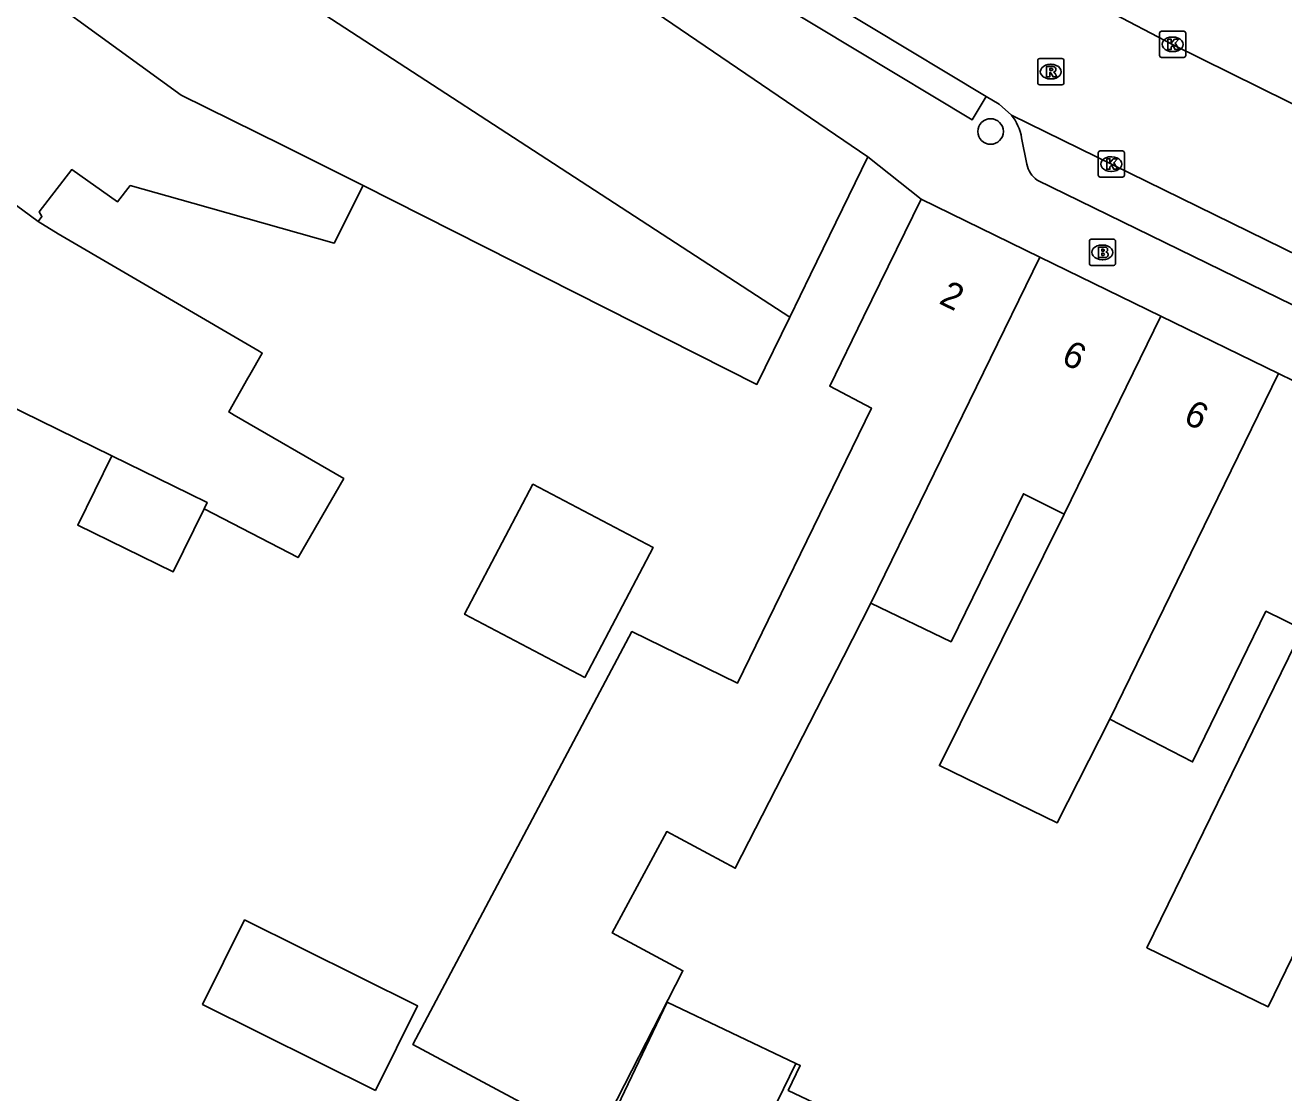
# Model space of a CAD drawing. Extents: x 160356 to 161355, y 381727 to 382845.
# Drawn here: x 160728.52 to 160776.6, y 382454.27 to 382495.07 of the extents above; entities that cross this region are included whole.
import ezdxf

# ---------------------------------------------------------------- set-up
doc = ezdxf.new("R2010")
doc.units = 0
for name, color, linetype in [('IMGEO_Boom', 7, 'Continuous'), ('IMGEO_Brandkraan', 7, 'Continuous'), ('IMGEO_Kolk', 7, 'Continuous'), ('IMGEO_Pand', 7, 'Continuous'), ('IMGEO_Pand_nummerreeks', 7, 'Continuous'), ('IMGEO_Rijbaan_lokaal_open', 7, 'Continuous'), ('IMGEO_Rioolput', 7, 'Continuous'), ('IMGEO_Voetpad_open', 7, 'Continuous')]:
    doc.layers.add(name, color=color, linetype=linetype)

msp = doc.modelspace()

# ---------------------------------------------------------------- linework, layer by layer
at = {"layer": 'IMGEO_Boom'}
msp.add_circle((160765.396, 382491.005), 0.489, dxfattribs=at)
at = {"layer": 'IMGEO_Brandkraan'}
for p, q in [((160769.168, 382485.961), (160769.168, 382486.813)), ((160769.243, 382486.887), (160770.095, 382486.887)), ((160769.656, 382486.667), (160769.681, 382486.667)), ((160770.169, 382486.813), (160770.169, 382485.961)), ((160770.095, 382485.887), (160769.243, 382485.887)), ((160769.679, 382486.107), (160769.654, 382486.107))]:
    msp.add_line(p, q, dxfattribs=at)
for points in [[(160769.168, 382485.961), (160769.168, 382486.813)], [(160769.243, 382486.887), (160770.095, 382486.887)], [(160770.169, 382486.813), (160770.169, 382485.961)], [(160769.516, 382486.587), (160769.516, 382486.187), (160769.729, 382486.187)], [(160769.747, 382486.587), (160769.516, 382486.587)], [(160769.695, 382486.506), (160769.641, 382486.506), (160769.641, 382486.43)], [(160769.641, 382486.43), (160769.694, 382486.43)], [(160769.703, 382486.354), (160769.641, 382486.354), (160769.641, 382486.273)], [(160769.641, 382486.273), (160769.703, 382486.273)], [(160770.095, 382485.887), (160769.243, 382485.887)]]:
    msp.add_lwpolyline(points, dxfattribs=at)
for centre, radius, start, end in [((160769.245, 382486.811), 0.0765, 91.552, 178.448), ((160769.245, 382486.811), 0.0765, 91.552, 178.448), ((160770.093, 382486.811), 0.0765, 1.552, 88.448), ((160770.093, 382486.811), 0.0765, 1.552, 88.448), ((160769.696, 382486.468), 0.0379, 267.8285, 90.9355), ((160769.704, 382486.313), 0.0404, 269.8759, 90.5077), ((160769.735, 382486.438), 0.251, 268.6676, 293.5347), ((160769.751, 382486.442), 0.145, 59.4692, 91.5367), ((160769.776, 382486.489), 0.0922, 285.5137, 58.1501), ((160769.781, 382486.297), 0.105, 301.3115, 78.989), ((160769.245, 382485.963), 0.0765, 181.552, 268.448), ((160769.245, 382485.963), 0.0765, 181.552, 268.448), ((160770.093, 382485.963), 0.0765, 271.552, 358.448), ((160770.093, 382485.963), 0.0765, 271.552, 358.448)]:
    msp.add_arc(centre, radius, start, end, dxfattribs=at)
for centre, major_axis, ratio, start_param, end_param in [((160769.655, 382486.387), (-0.387, 0.002), 0.722429, 4.712389, 7.853982), ((160769.68, 382486.387), (-0.39, 0.002), 0.717154, 1.570796, 4.712389)]:
    msp.add_ellipse(centre, major_axis=major_axis, ratio=ratio, start_param=start_param, end_param=end_param, dxfattribs=at)
at = {"layer": 'IMGEO_Kolk'}
for p, q in [((160771.924, 382494.836), (160772.776, 382494.836)), ((160771.849, 382493.91), (160771.849, 382494.762)), ((160772.337, 382494.616), (160772.362, 382494.616)), ((160772.85, 382494.762), (160772.85, 382493.91)), ((160772.776, 382493.836), (160771.924, 382493.836)), ((160772.36, 382494.056), (160772.335, 382494.056)), ((160769.509, 382489.335), (160769.509, 382490.187)), ((160769.584, 382490.261), (160770.436, 382490.261)), ((160769.997, 382490.041), (160770.022, 382490.041)), ((160770.51, 382490.187), (160770.51, 382489.335)), ((160770.02, 382489.481), (160769.995, 382489.481)), ((160770.436, 382489.261), (160769.584, 382489.261))]:
    msp.add_line(p, q, dxfattribs=at)
for points in [[(160771.924, 382494.836), (160772.776, 382494.836)], [(160771.849, 382493.91), (160771.849, 382494.762)], [(160772.17, 382494.536), (160772.293, 382494.536), (160772.293, 382494.385), (160772.423, 382494.536), (160772.587, 382494.536), (160772.441, 382494.385), (160772.594, 382494.136), (160772.442, 382494.136), (160772.357, 382494.3), (160772.293, 382494.233), (160772.293, 382494.136), (160772.17, 382494.136), (160772.17, 382494.536)], [(160772.85, 382494.762), (160772.85, 382493.91)], [(160772.776, 382493.836), (160771.924, 382493.836)], [(160769.509, 382489.335), (160769.509, 382490.187)], [(160769.584, 382490.261), (160770.436, 382490.261)], [(160770.51, 382490.187), (160770.51, 382489.335)], [(160769.83, 382489.961), (160769.953, 382489.961), (160769.953, 382489.81), (160770.083, 382489.961), (160770.247, 382489.961), (160770.101, 382489.81), (160770.254, 382489.561), (160770.102, 382489.561), (160770.017, 382489.725), (160769.953, 382489.658), (160769.953, 382489.561), (160769.83, 382489.561), (160769.83, 382489.961)], [(160770.436, 382489.261), (160769.584, 382489.261)]]:
    msp.add_lwpolyline(points, dxfattribs=at)
for centre, start, end in [((160771.926, 382494.76), 91.552, 178.448), ((160771.926, 382494.76), 91.552, 178.448), ((160772.774, 382494.76), 1.552, 88.448), ((160772.774, 382494.76), 1.552, 88.448), ((160771.926, 382493.912), 181.552, 268.448), ((160771.926, 382493.912), 181.552, 268.448), ((160772.774, 382493.912), 271.552, 358.448), ((160772.774, 382493.912), 271.552, 358.448), ((160769.586, 382490.185), 91.552, 178.448), ((160769.586, 382490.185), 91.552, 178.448), ((160770.434, 382490.185), 1.552, 88.448), ((160770.434, 382490.185), 1.552, 88.448), ((160769.586, 382489.337), 181.552, 268.448), ((160769.586, 382489.337), 181.552, 268.448), ((160770.434, 382489.337), 271.552, 358.448), ((160770.434, 382489.337), 271.552, 358.448)]:
    msp.add_arc(centre, 0.0765, start, end, dxfattribs=at)
for centre, major_axis, ratio, start_param, end_param in [((160772.336, 382494.336), (-0.387, 0.002), 0.722429, 4.712389, 7.853982), ((160772.361, 382494.336), (-0.39, 0.002), 0.717154, 1.570796, 4.712389), ((160769.996, 382489.761), (-0.387, 0.002), 0.722429, 4.712389, 7.853982), ((160770.021, 382489.761), (-0.39, 0.002), 0.717154, 1.570796, 4.712389)]:
    msp.add_ellipse(centre, major_axis=major_axis, ratio=ratio, start_param=start_param, end_param=end_param, dxfattribs=at)
at = {"layer": 'IMGEO_Pand'}
for points in [[(160732.882, 382507.128), (160739.216, 382502.525), (160740.222, 382504.001), (160746.093, 382500), (160760.712, 382490.037)], [(160729.405, 382502.344), (160733.007, 382500), (160757.725, 382483.915)], [(160741.425, 382488.937), (160738.352, 382490.489), (160734.471, 382492.397), (160726.425, 382498.244)], [(160729.016, 382487.572), (160722.278, 382492.538)], [(160760.712, 382490.037), (160758.52, 382485.544), (160757.725, 382483.915)], [(160741.425, 382488.937), (160740.319, 382486.732), (160734.926, 382488.261), (160732.534, 382488.94), (160732.05, 382488.321), (160730.298, 382489.552), (160729.058, 382487.932), (160729.157, 382487.751), (160729.016, 382487.572)], [(160757.725, 382483.915), (160756.467, 382481.338), (160741.425, 382488.937)], [(160760.825, 382472.981), (160759.775, 382470.935), (160755.64, 382462.853), (160753.023, 382464.255), (160750.945, 382460.379), (160753.641, 382458.935), (160750.295, 382452.378), (160743.332, 382456.11), (160751.695, 382471.893), (160755.732, 382469.929), (160756.903, 382472.336), (160760.845, 382480.439), (160759.252, 382481.27), (160760.547, 382483.923), (160762.739, 382488.416)], [(160762.739, 382488.416), (160767.276, 382486.202)], [(160735.351, 382476.591), (160738.94, 382474.72), (160740.688, 382477.745), (160736.498, 382480.165), (160736.297, 382480.291), (160737.027, 382481.576), (160737.1, 382481.704), (160737.575, 382482.539), (160737.454, 382482.61), (160736.993, 382482.88), (160729.773, 382487.098), (160729.016, 382487.572)], [(160760.825, 382472.981), (160767.276, 382486.202)], [(160767.276, 382486.202), (160771.895, 382483.948)], [(160771.895, 382483.948), (160768.203, 382476.38)], [(160771.895, 382483.948), (160776.391, 382481.754)], [(160724.901, 382481.832), (160724.992, 382481.955), (160731.825, 382478.611)], [(160769.948, 382468.55), (160776.391, 382481.754)], [(160776.391, 382481.754), (160780.981, 382479.514)], [(160731.825, 382478.611), (160730.527, 382475.958), (160734.169, 382474.176), (160735.351, 382476.591)], [(160735.351, 382476.591), (160735.467, 382476.829), (160734.79, 382477.16), (160731.825, 382478.611)], [(160749.89, 382470.146), (160745.3, 382472.559), (160747.911, 382477.525), (160752.501, 382475.112), (160749.89, 382470.146)], [(160768.203, 382476.38), (160766.648, 382477.164), (160763.889, 382471.509), (160760.825, 382472.981)], [(160769.948, 382468.55), (160767.937, 382464.582), (160763.441, 382466.776), (160768.203, 382476.38)], [(160777.31, 382471.991), (160775.916, 382472.671), (160773.109, 382466.917), (160769.948, 382468.55)], [(160778.933, 382463.579), (160775.994, 382457.555), (160771.367, 382459.813), (160777.31, 382471.991)], [(160741.904, 382454.364), (160735.296, 382457.649), (160736.899, 382460.874), (160743.508, 382457.589), (160741.904, 382454.364)], [(160755.348, 382450.029), (160750.475, 382452.351), (160753.04, 382457.734), (160757.962, 382455.388)], [(160757.962, 382455.388), (160758.122, 382455.312), (160757.669, 382454.362), (160762.014, 382452.291), (160759.861, 382447.879), (160755.348, 382450.029)], [(160757.962, 382455.388), (160755.348, 382450.029)]]:
    msp.add_lwpolyline(points, dxfattribs=at)
at = {"layer": 'IMGEO_Rijbaan_lokaal_open'}
for points in [[(160783.449, 382488.843), (160772.35, 382494.335), (160768.211, 382496.514), (160762.886, 382499.967)], [(160756.343, 382497.701), (160765.231, 382492.348)], [(160766.19, 382491.635), (160765.729, 382492.048), (160765.231, 382492.348)], [(160766.19, 382491.635), (160783.682, 382483.063)]]:
    msp.add_lwpolyline(points, dxfattribs=at)
at = {"layer": 'IMGEO_Rioolput'}
for p, q in [((160767.196, 382492.866), (160767.196, 382493.718)), ((160767.271, 382493.792), (160768.123, 382493.792)), ((160767.684, 382493.572), (160767.709, 382493.572)), ((160768.197, 382493.718), (160768.197, 382492.866)), ((160767.707, 382493.012), (160767.682, 382493.012)), ((160768.123, 382492.792), (160767.271, 382492.792))]:
    msp.add_line(p, q, dxfattribs=at)
for points in [[(160767.196, 382492.866), (160767.196, 382493.718)], [(160767.271, 382493.792), (160768.123, 382493.792)], [(160767.785, 382493.49), (160767.533, 382493.492), (160767.533, 382493.092)], [(160767.711, 382493.411), (160767.657, 382493.411), (160767.657, 382493.33)], [(160767.657, 382493.33), (160767.709, 382493.33)], [(160768.197, 382493.718), (160768.197, 382492.866)], [(160767.533, 382493.092), (160767.657, 382493.092), (160767.657, 382493.254), (160767.668, 382493.254)], [(160767.715, 382493.225), (160767.786, 382493.092), (160767.926, 382493.092), (160767.861, 382493.218)], [(160768.123, 382492.792), (160767.271, 382492.792)]]:
    msp.add_lwpolyline(points, dxfattribs=at)
for centre, radius, start, end in [((160767.273, 382493.716), 0.0765, 91.552, 178.448), ((160767.273, 382493.716), 0.0765, 91.552, 178.448), ((160767.693, 382493.519), 0.19, 274.7715, 282.9687), ((160767.717, 382493.315), 0.0964, 77.0061, 93.1865), ((160767.731, 382493.372), 0.0378, 276.6634, 79.6772), ((160767.784, 382493.38), 0.109, 350.3612, 89.416), ((160767.782, 382493.38), 0.112, 277.5842, 350.9817), ((160768.121, 382493.716), 0.0765, 1.552, 88.448), ((160768.121, 382493.716), 0.0765, 1.552, 88.448), ((160767.273, 382492.868), 0.0765, 181.552, 268.448), ((160767.273, 382492.868), 0.0765, 181.552, 268.448), ((160767.667, 382493.201), 0.0533, 26.0293, 88.6989), ((160767.766, 382493.165), 0.108, 29.5134, 73.7905), ((160768.121, 382492.868), 0.0765, 271.552, 358.448), ((160768.121, 382492.868), 0.0765, 271.552, 358.448)]:
    msp.add_arc(centre, radius, start, end, dxfattribs=at)
for centre, major_axis, ratio, start_param, end_param in [((160767.683, 382493.292), (-0.387, 0.002), 0.722429, 4.712389, 7.853982), ((160767.708, 382493.292), (-0.39, 0.002), 0.717154, 1.570796, 4.712389)]:
    msp.add_ellipse(centre, major_axis=major_axis, ratio=ratio, start_param=start_param, end_param=end_param, dxfattribs=at)
at = {"layer": 'IMGEO_Voetpad_open'}
for points in [[(160765.231, 382492.348), (160764.694, 382491.457), (160755.806, 382496.81), (160756.343, 382497.701)], [(160766.777, 382489.76), (160766.583, 382490.764)], [(160760.712, 382490.037), (160762.739, 382488.416)], [(160810.987, 382467.666), (160792.652, 382476.697), (160793.057, 382477.583), (160791.991, 382478.104), (160791.553, 382477.241), (160767.171, 382489.145)]]:
    msp.add_lwpolyline(points, dxfattribs=at)
for centre, radius, start, end in [((160764.736, 382490.455), 1.872, 9.5004, 39.0699), ((160767.775, 382489.966), 1.019, 191.6455, 233.6458)]:
    msp.add_arc(centre, radius, start, end, dxfattribs=at)

# ---------------------------------------------------------------- texts
at = {"layer": 'IMGEO_Pand_nummerreeks'}
for s, rotation, p in [('2', 333.9894, (160763.384, 382484.451)), ('6', 333.9877, (160768.052, 382482.173)), ('6', 333.9894, (160772.718, 382479.897))]:
    msp.add_text(s, height=1, rotation=rotation, dxfattribs=at).set_placement(p)

doc.saveas('drawing.dxf')
